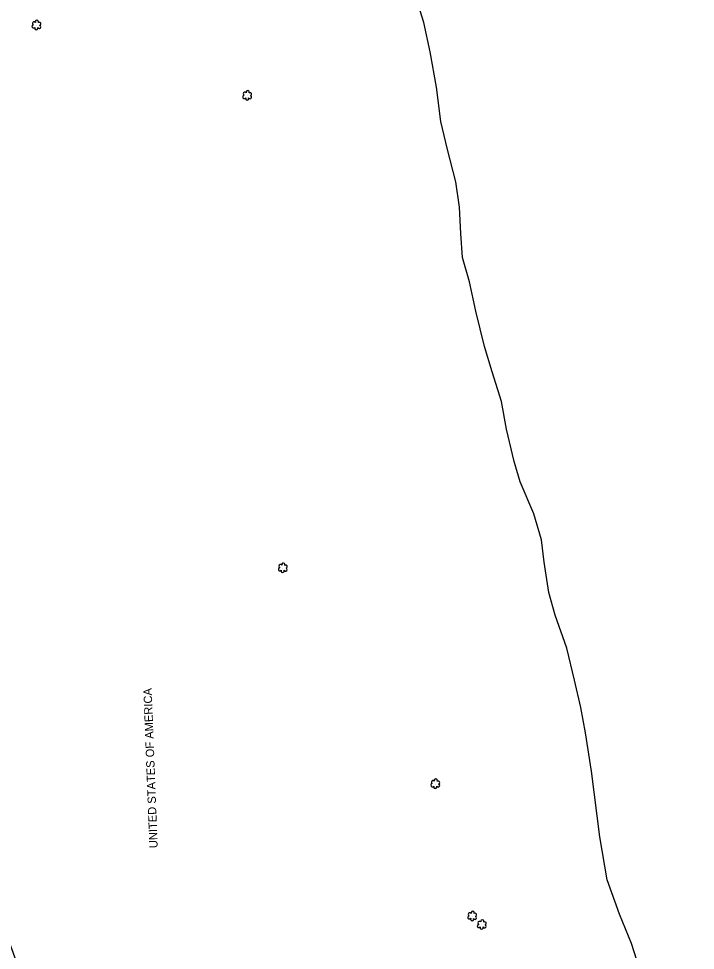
# Model space of a CAD drawing. Extents: x 3040896 to 3051146, y 687568 to 732976.
# Drawn here: x 3042927 to 3043334, y 727439 to 727999 of the extents above; entities that cross this region are included whole.
import ezdxf

# ---------------------------------------------------------------- set-up
doc = ezdxf.new("R2010")
doc.units = 0
for name, color, linetype in [('Exist Horizontal Alignment', 7, 'Continuous'), ('Exist Hydro Stream or Body of Water', 7, 'Continuous'), ('Exist Property Owner Text', 7, 'Continuous'), ('Exist Right of Way Line', 7, 'Continuous'), ('Exist Vegetation Shrub CELL', 7, 'Continuous')]:
    doc.layers.add(name, color=color, linetype=linetype)

msp = doc.modelspace()

# ---------------------------------------------------------------- linework, layer by layer
at = {"layer": 'Exist Horizontal Alignment'}
msp.add_arc((3032072.31, 723599.48), 11460.29, 11.935278, 19.906775, dxfattribs=at)
at = {"layer": 'Exist Hydro Stream or Body of Water'}
for points in [[(3043271.31, 727546.82), (3043267.75, 727569.76), (3043264.95, 727585.09), (3043261.13, 727601.5), (3043256.51, 727620.61), (3043249.48, 727640.54), (3043245.74, 727654.1), (3043242.96, 727672.35), (3043241.23, 727685.88), (3043236.75, 727701.38), (3043228.41, 727720.69), (3043224.8, 727732.77), (3043220.23, 727752.29), (3043217.2, 727768.97), (3043211.64, 727786.84), (3043207, 727802.06), (3043201.76, 727823.27), (3043198, 727840.75), (3043193.9, 727855.53), (3043192.87, 727869.94), (3043192.03, 727885.66), (3043189.8, 727900.86), (3043184.87, 727920.24), (3043180.82, 727937.08), (3043178.17, 727957.89), (3043174.38, 727979.12), (3043170.49, 727996.58), (3043164.89, 728014.6)], [(3043271.31, 727546.82), (3043267.75, 727569.76), (3043264.95, 727585.09), (3043261.13, 727601.5), (3043256.51, 727620.61), (3043249.48, 727640.54), (3043245.74, 727654.1), (3043242.96, 727672.35), (3043241.23, 727685.88), (3043236.75, 727701.38), (3043228.41, 727720.69), (3043224.8, 727732.77), (3043220.23, 727752.29), (3043217.2, 727768.97), (3043211.64, 727786.84), (3043207, 727802.06), (3043201.76, 727823.27), (3043198, 727840.75), (3043193.9, 727855.53), (3043192.87, 727869.94), (3043192.03, 727885.66), (3043189.8, 727900.86), (3043184.87, 727920.24), (3043180.82, 727937.08), (3043178.17, 727957.89), (3043174.38, 727979.12), (3043170.49, 727996.58), (3043164.89, 728014.6)], [(3043300.16, 727428.25), (3043295.3, 727443.29), (3043288.12, 727460.78), (3043280.83, 727481.52), (3043276.43, 727507.33), (3043271.33, 727546.88)], [(3043300.16, 727428.25), (3043295.3, 727443.29), (3043288.12, 727460.78), (3043280.83, 727481.52), (3043276.43, 727507.33), (3043271.33, 727546.88)]]:
    msp.add_lwpolyline(points, dxfattribs=at)
at = {"layer": 'Exist Right of Way Line'}
for radius in [11510.29, 11410.29]:
    msp.add_arc((3032072.31, 723599.48), radius, 11.935278, 19.906775, dxfattribs=at)
at = {"layer": 'Exist Vegetation Shrub CELL'}
for p, q in [((3042937.82, 727994.95), (3042937.82, 727994.95)), ((3042937.82, 727994.95), (3042937.82, 727994.95)), ((3043064.52, 727952.67), (3043064.52, 727952.67)), ((3043064.52, 727952.67), (3043064.52, 727952.67)), ((3043085.9, 727668.83), (3043085.9, 727668.83)), ((3043085.9, 727668.83), (3043085.9, 727668.83)), ((3043177.54, 727539.07), (3043177.54, 727539.07)), ((3043177.54, 727539.07), (3043177.54, 727539.07)), ((3043199.72, 727459.57), (3043199.72, 727459.57)), ((3043199.72, 727459.57), (3043199.72, 727459.57)), ((3043205.48, 727454.5), (3043205.48, 727454.5)), ((3043205.48, 727454.5), (3043205.48, 727454.5))]:
    msp.add_line(p, q, dxfattribs=at)
for centre, radius, start, end in [((3042936.33, 727996.08), 0.968, 35.8908, 245.4216), ((3042936.33, 727996.08), 0.968, 35.8908, 245.4216), ((3042938.05, 727996.99), 0.99, 334.8391, 200.4717), ((3042938.05, 727996.99), 0.99, 334.8391, 200.4717), ((3042939.49, 727995.82), 0.929, 284.4567, 126.0861), ((3042939.49, 727995.82), 0.929, 284.4567, 126.0861), ((3042936.02, 727994.25), 0.955, 95.1099, 327.9534), ((3042936.02, 727994.25), 0.955, 95.1099, 327.9534), ((3042937.69, 727993.27), 0.984, 151.2797, 21.387), ((3042937.69, 727993.27), 0.984, 151.2797, 21.387), ((3042939.45, 727994.02), 0.937, 204.9913, 73.4601), ((3042939.45, 727994.02), 0.937, 204.9913, 73.4601), ((3043062.72, 727951.97), 0.955, 95.1099, 327.9534), ((3043062.72, 727951.97), 0.955, 95.1099, 327.9534), ((3043063.04, 727953.8), 0.968, 35.8908, 245.4216), ((3043063.04, 727953.8), 0.968, 35.8908, 245.4216), ((3043064.39, 727950.99), 0.984, 151.2797, 21.387), ((3043064.39, 727950.99), 0.984, 151.2797, 21.387), ((3043064.75, 727954.72), 0.99, 334.8391, 200.4717), ((3043064.75, 727954.72), 0.99, 334.8391, 200.4717), ((3043066.16, 727951.75), 0.937, 204.9913, 73.4601), ((3043066.16, 727951.75), 0.937, 204.9913, 73.4601), ((3043066.2, 727953.54), 0.929, 284.4567, 126.0861), ((3043066.2, 727953.54), 0.929, 284.4567, 126.0861), ((3043084.42, 727669.96), 0.968, 35.8908, 245.4216), ((3043084.42, 727669.96), 0.968, 35.8908, 245.4216), ((3043086.13, 727670.87), 0.99, 334.8391, 200.4717), ((3043086.13, 727670.87), 0.99, 334.8391, 200.4717), ((3043084.1, 727668.13), 0.955, 95.1099, 327.9534), ((3043084.1, 727668.13), 0.955, 95.1099, 327.9534), ((3043085.77, 727667.15), 0.984, 151.2797, 21.387), ((3043085.77, 727667.15), 0.984, 151.2797, 21.387), ((3043087.54, 727667.9), 0.937, 204.9913, 73.4601), ((3043087.54, 727667.9), 0.937, 204.9913, 73.4601), ((3043087.57, 727669.7), 0.929, 284.4567, 126.0861), ((3043087.57, 727669.7), 0.929, 284.4567, 126.0861), ((3043177.77, 727541.11), 0.99, 334.8391, 200.4717), ((3043177.77, 727541.11), 0.99, 334.8391, 200.4717), ((3043175.74, 727538.37), 0.955, 95.1099, 327.9534), ((3043175.74, 727538.37), 0.955, 95.1099, 327.9534), ((3043176.06, 727540.2), 0.968, 35.8908, 245.4216), ((3043176.06, 727540.2), 0.968, 35.8908, 245.4216), ((3043177.41, 727537.39), 0.984, 151.2797, 21.387), ((3043177.41, 727537.39), 0.984, 151.2797, 21.387), ((3043179.18, 727538.14), 0.937, 204.9913, 73.4601), ((3043179.18, 727538.14), 0.937, 204.9913, 73.4601), ((3043179.21, 727539.94), 0.929, 284.4567, 126.0861), ((3043179.21, 727539.94), 0.929, 284.4567, 126.0861), ((3043197.92, 727458.87), 0.955, 95.1099, 327.9534), ((3043197.92, 727458.87), 0.955, 95.1099, 327.9534), ((3043198.24, 727460.7), 0.968, 35.8908, 245.4216), ((3043198.24, 727460.7), 0.968, 35.8908, 245.4216), ((3043199.6, 727457.89), 0.984, 151.2797, 21.387), ((3043199.6, 727457.89), 0.984, 151.2797, 21.387), ((3043199.95, 727461.61), 0.99, 334.8391, 200.4717), ((3043199.95, 727461.61), 0.99, 334.8391, 200.4717), ((3043201.36, 727458.64), 0.937, 204.9913, 73.4601), ((3043201.36, 727458.64), 0.937, 204.9913, 73.4601), ((3043201.4, 727460.44), 0.929, 284.4567, 126.0861), ((3043201.4, 727460.44), 0.929, 284.4567, 126.0861), ((3043203.68, 727453.79), 0.955, 95.1099, 327.9534), ((3043203.68, 727453.79), 0.955, 95.1099, 327.9534), ((3043204, 727455.62), 0.968, 35.8908, 245.4216), ((3043204, 727455.62), 0.968, 35.8908, 245.4216), ((3043205.35, 727452.81), 0.984, 151.2797, 21.387), ((3043205.35, 727452.81), 0.984, 151.2797, 21.387), ((3043205.71, 727456.54), 0.99, 334.8391, 200.4717), ((3043205.71, 727456.54), 0.99, 334.8391, 200.4717), ((3043207.12, 727453.57), 0.937, 204.9913, 73.4601), ((3043207.12, 727453.57), 0.937, 204.9913, 73.4601), ((3043207.15, 727455.36), 0.929, 284.4567, 126.0861), ((3043207.15, 727455.36), 0.929, 284.4567, 126.0861)]:
    msp.add_arc(centre, radius, start, end, dxfattribs=at)

# ---------------------------------------------------------------- texts
at = {"layer": 'Exist Property Owner Text'}
msp.add_text(' UNITED STATES OF AMERICA', height=5.0005, rotation=92.18, dxfattribs=at).set_placement((3043010.74, 727498.76))

doc.saveas('drawing.dxf')
